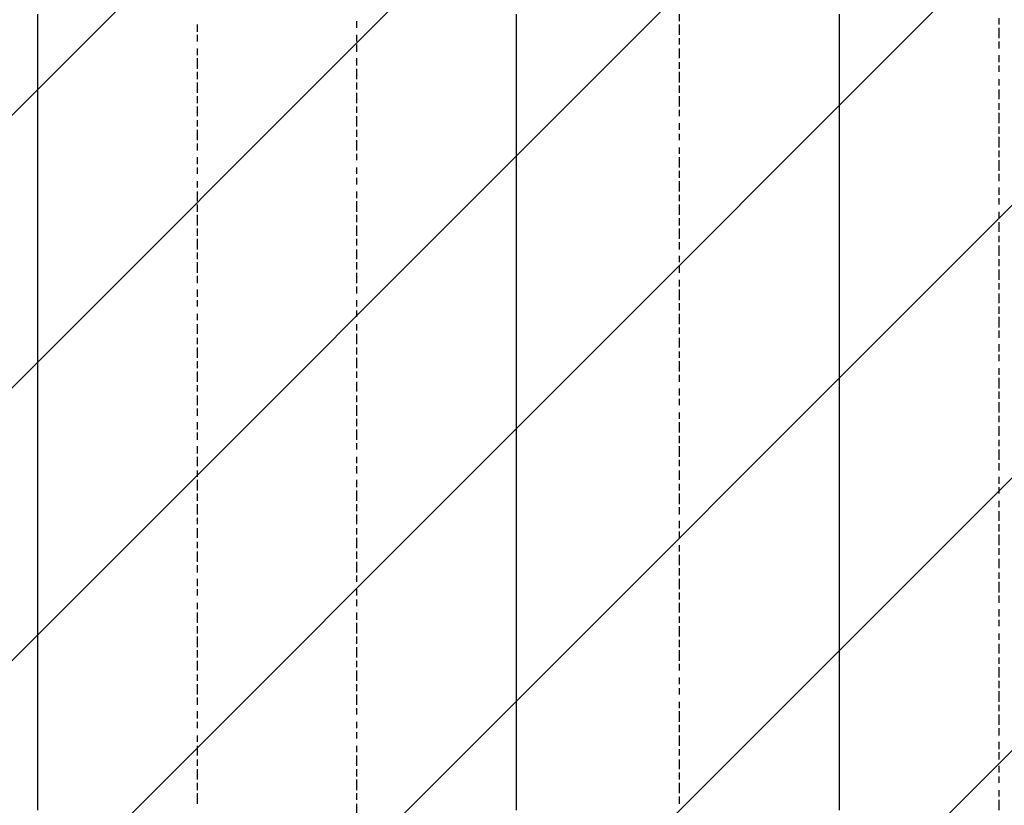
# Model space of a CAD drawing. Extents: x 997 to 109698, y 921 to 94021.
# Tile 533 of 656: x 14416 to 15642, y 52825 to 53803. Entities that reach past the tile are written whole.
import ezdxf

# ---------------------------------------------------------------- set-up
doc = ezdxf.new("R2010")
doc.units = 0
doc.header["$MEASUREMENT"] = 0
doc.layers.add('12', color=7, linetype='CONTINUOUS')
doc.layers.add('28', color=7, linetype='CONTINUOUS')

msp = doc.modelspace()

# ---------------------------------------------------------------- linework, layer by layer
at = {"layer": '12', "color": 5}
for p, q in [((14437.630503, 53809.563401), (14437.630503, 53796.563401)), ((15034.630503, 53796.563401), (15034.630503, 53809.563401)), ((15436.630503, 53796.563401), (15436.630503, 53809.563401)), ((14437.630503, 53796.563401), (14437.630503, 53787.563401)), ((15034.630503, 53787.563401), (15034.630503, 53796.563401)), ((15436.630503, 53787.563401), (15436.630503, 53796.563401)), ((14437.630503, 53787.563401), (14437.630503, 53779.563401)), ((15034.630503, 53779.563401), (15034.630503, 53787.563401)), ((15436.630503, 53779.563401), (15436.630503, 53787.563401)), ((14437.630503, 53779.563401), (14437.630503, 53766.563401)), ((15034.630503, 53766.563401), (15034.630503, 53779.563401)), ((15436.630503, 53766.563401), (15436.630503, 53779.563401)), ((14437.630503, 53766.563401), (14437.630503, 53758.563401)), ((14437.630503, 53758.563401), (14437.630503, 53749.563401)), ((15034.630503, 53758.563401), (15034.630503, 53766.563401)), ((15034.630503, 53749.563401), (15034.630503, 53758.563401)), ((15436.630503, 53758.563401), (15436.630503, 53766.563401)), ((15436.630503, 53749.563401), (15436.630503, 53758.563401)), ((14437.630503, 53749.563401), (14437.630503, 53737.563401)), ((15034.630503, 53737.563401), (15034.630503, 53749.563401)), ((15436.630503, 53737.563401), (15436.630503, 53749.563401)), ((14437.630503, 53737.563401), (14437.630503, 53728.563401)), ((15034.630503, 53728.563401), (15034.630503, 53737.563401)), ((15436.630503, 53728.563401), (15436.630503, 53737.563401)), ((14437.630503, 53728.563401), (14437.630503, 53720.563401)), ((15034.630503, 53715.563401), (15034.630503, 53728.563401)), ((15436.630503, 53715.563401), (15436.630503, 53728.563401)), ((14437.630503, 53720.563401), (14437.630503, 53707.563401)), ((15034.630503, 53707.563401), (15034.630503, 53715.563401)), ((15436.630503, 53707.563401), (15436.630503, 53715.563401)), ((14437.630503, 53707.563401), (14437.630503, 53698.563401)), ((14437.630503, 53698.563401), (14437.630503, 53686.563401)), ((15034.630503, 53698.563401), (15034.630503, 53707.563401)), ((15034.630503, 53686.563401), (15034.630503, 53698.563401)), ((15436.630503, 53698.563401), (15436.630503, 53707.563401)), ((15436.630503, 53686.563401), (15436.630503, 53698.563401)), ((14437.630503, 53686.563401), (14437.630503, 53677.563401)), ((15034.630503, 53677.563401), (15034.630503, 53686.563401)), ((15436.630503, 53677.563401), (15436.630503, 53686.563401)), ((14437.630503, 53677.563401), (14437.630503, 53669.563401)), ((15034.630503, 53669.563401), (15034.630503, 53677.563401)), ((15436.630503, 53669.563401), (15436.630503, 53677.563401)), ((14437.630503, 53669.563401), (14437.630503, 53656.563401)), ((15034.630503, 53656.563401), (15034.630503, 53669.563401)), ((15436.630503, 53656.563401), (15436.630503, 53669.563401)), ((14437.630503, 53656.563401), (14437.630503, 53648.563401)), ((14437.630503, 53648.563401), (14437.630503, 53639.563401)), ((15034.630503, 53648.563401), (15034.630503, 53656.563401)), ((15034.630503, 53639.563401), (15034.630503, 53648.563401)), ((15436.630503, 53648.563401), (15436.630503, 53656.563401)), ((15436.630503, 53639.563401), (15436.630503, 53648.563401)), ((14437.630503, 53639.563401), (14437.630503, 53627.563401)), ((15034.630503, 53627.563401), (15034.630503, 53639.563401)), ((15436.630503, 53627.563401), (15436.630503, 53639.563401)), ((14437.630503, 53627.563401), (14437.630503, 53618.563401)), ((15034.630503, 53618.563401), (15034.630503, 53627.563401)), ((15436.630503, 53618.563401), (15436.630503, 53627.563401)), ((14437.630503, 53618.563401), (14437.630503, 53610.563401)), ((14437.630503, 53610.563401), (14437.630503, 53597.563401)), ((15034.630503, 53605.563401), (15034.630503, 53618.563401)), ((15436.630503, 53605.563401), (15436.630503, 53618.563401)), ((15034.630503, 53597.563401), (15034.630503, 53605.563401)), ((15436.630503, 53597.563401), (15436.630503, 53605.563401)), ((14437.630503, 53597.563401), (14437.630503, 53588.563401)), ((14437.630503, 53588.563401), (14437.630503, 53576.563401)), ((15034.630503, 53588.563401), (15034.630503, 53597.563401)), ((15034.630503, 53576.563401), (15034.630503, 53588.563401)), ((15436.630503, 53588.563401), (15436.630503, 53597.563401)), ((15436.630503, 53576.563401), (15436.630503, 53588.563401)), ((14437.630503, 53576.563401), (14437.630503, 53567.563401)), ((15034.630503, 53567.563401), (15034.630503, 53576.563401)), ((15436.630503, 53567.563401), (15436.630503, 53576.563401)), ((14437.630503, 53567.563401), (14437.630503, 53559.563401)), ((15034.630503, 53559.563401), (15034.630503, 53567.563401)), ((15436.630503, 53559.563401), (15436.630503, 53567.563401)), ((14437.630503, 53559.563401), (14437.630503, 53546.563401)), ((15034.630503, 53546.563401), (15034.630503, 53559.563401)), ((15436.630503, 53546.563401), (15436.630503, 53559.563401)), ((14437.630503, 53546.563401), (14437.630503, 53538.563401)), ((14437.630503, 53538.563401), (14437.630503, 53529.563401)), ((15034.630503, 53538.563401), (15034.630503, 53546.563401)), ((15034.630503, 53529.563401), (15034.630503, 53538.563401)), ((15436.630503, 53538.563401), (15436.630503, 53546.563401)), ((15436.630503, 53529.563401), (15436.630503, 53538.563401)), ((14437.630503, 53529.563401), (14437.630503, 53516.563401)), ((15034.630503, 53516.563401), (15034.630503, 53529.563401)), ((15436.630503, 53516.563401), (15436.630503, 53529.563401)), ((14437.630503, 53516.563401), (14437.630503, 53508.563401)), ((15034.630503, 53508.563401), (15034.630503, 53516.563401)), ((15436.630503, 53508.563401), (15436.630503, 53516.563401)), ((14437.630503, 53508.563401), (14437.630503, 53500.563401)), ((14437.630503, 53500.563401), (14437.630503, 53487.563401)), ((15034.630503, 53500.563401), (15034.630503, 53508.563401)), ((15034.630503, 53487.563401), (15034.630503, 53500.563401)), ((15436.630503, 53495.563401), (15436.630503, 53508.563401)), ((15436.630503, 53487.563401), (15436.630503, 53495.563401)), ((14437.630503, 53487.563401), (14437.630503, 53478.563401)), ((14437.630503, 53478.563401), (14437.630503, 53466.563401)), ((15034.630503, 53478.563401), (15034.630503, 53487.563401)), ((15034.630503, 53466.563401), (15034.630503, 53478.563401)), ((15436.630503, 53478.563401), (15436.630503, 53487.563401)), ((15436.630503, 53466.563401), (15436.630503, 53478.563401)), ((14437.630503, 53466.563401), (14437.630503, 53457.563401)), ((15034.630503, 53457.563401), (15034.630503, 53466.563401)), ((15436.630503, 53457.563401), (15436.630503, 53466.563401)), ((14437.630503, 53457.563401), (14437.630503, 53449.563401)), ((15034.630503, 53449.563401), (15034.630503, 53457.563401)), ((15436.630503, 53449.563401), (15436.630503, 53457.563401)), ((14437.630503, 53449.563401), (14437.630503, 53436.563401)), ((15034.630503, 53436.563401), (15034.630503, 53449.563401)), ((15436.630503, 53436.563401), (15436.630503, 53449.563401)), ((14437.630503, 53436.563401), (14437.630503, 53428.563401)), ((14437.630503, 53428.563401), (14437.630503, 53419.563401)), ((15034.630503, 53428.563401), (15034.630503, 53436.563401)), ((15034.630503, 53419.563401), (15034.630503, 53428.563401)), ((15436.630503, 53428.563401), (15436.630503, 53436.563401)), ((15436.630503, 53419.563401), (15436.630503, 53428.563401)), ((14437.630503, 53419.563401), (14437.630503, 53406.563401)), ((15034.630503, 53406.563401), (15034.630503, 53419.563401)), ((15436.630503, 53406.563401), (15436.630503, 53419.563401)), ((14437.630503, 53406.563401), (14437.630503, 53398.563401)), ((15034.630503, 53398.563401), (15034.630503, 53406.563401)), ((15436.630503, 53398.563401), (15436.630503, 53406.563401)), ((14437.630503, 53398.563401), (14437.630503, 53389.563401)), ((15034.630503, 53389.563401), (15034.630503, 53398.563401)), ((15436.630503, 53385.563401), (15436.630503, 53398.563401)), ((14437.630503, 53389.563401), (14437.630503, 53377.563401)), ((14437.630503, 53377.563401), (14437.630503, 53368.563401)), ((15034.630503, 53377.563401), (15034.630503, 53389.563401)), ((15034.630503, 53368.563401), (15034.630503, 53377.563401)), ((15436.630503, 53377.563401), (15436.630503, 53385.563401)), ((15436.630503, 53368.563401), (15436.630503, 53377.563401)), ((14437.630503, 53368.563401), (14437.630503, 53356.563401)), ((15034.630503, 53356.563401), (15034.630503, 53368.563401)), ((15436.630503, 53356.563401), (15436.630503, 53368.563401)), ((14437.630503, 53356.563401), (14437.630503, 53347.563401)), ((15034.630503, 53347.563401), (15034.630503, 53356.563401)), ((15436.630503, 53347.563401), (15436.630503, 53356.563401)), ((14437.630503, 53347.563401), (14437.630503, 53339.563401)), ((15034.630503, 53339.563401), (15034.630503, 53347.563401)), ((15436.630503, 53339.563401), (15436.630503, 53347.563401)), ((14437.630503, 53339.563401), (14437.630503, 53326.563401)), ((15034.630503, 53326.563401), (15034.630503, 53339.563401)), ((15436.630503, 53326.563401), (15436.630503, 53339.563401)), ((14437.630503, 53326.563401), (14437.630503, 53318.563401)), ((14437.630503, 53318.563401), (14437.630503, 53309.563401)), ((15034.630503, 53318.563401), (15034.630503, 53326.563401)), ((15034.630503, 53309.563401), (15034.630503, 53318.563401)), ((15436.630503, 53318.563401), (15436.630503, 53326.563401)), ((15436.630503, 53309.563401), (15436.630503, 53318.563401)), ((14437.630503, 53309.563401), (14437.630503, 53296.563401)), ((15034.630503, 53296.563401), (15034.630503, 53309.563401)), ((15436.630503, 53296.563401), (15436.630503, 53309.563401)), ((14437.630503, 53296.563401), (14437.630503, 53288.563401)), ((15034.630503, 53288.563401), (15034.630503, 53296.563401)), ((15436.630503, 53288.563401), (15436.630503, 53296.563401)), ((14437.630503, 53288.563401), (14437.630503, 53279.563401)), ((14437.630503, 53279.563401), (14437.630503, 53267.563401)), ((15034.630503, 53279.563401), (15034.630503, 53288.563401)), ((15034.630503, 53267.563401), (15034.630503, 53279.563401)), ((15436.630503, 53279.563401), (15436.630503, 53288.563401)), ((15436.630503, 53267.563401), (15436.630503, 53279.563401)), ((14437.630503, 53267.563401), (14437.630503, 53258.563401)), ((15034.630503, 53258.563401), (15034.630503, 53267.563401)), ((15436.630503, 53258.563401), (15436.630503, 53267.563401)), ((14437.630503, 53258.563401), (14437.630503, 53250.563401)), ((15034.630503, 53246.563401), (15034.630503, 53258.563401)), ((15436.630503, 53246.563401), (15436.630503, 53258.563401)), ((14437.630503, 53250.563401), (14437.630503, 53237.563401)), ((15034.630503, 53237.563401), (15034.630503, 53246.563401)), ((15436.630503, 53237.563401), (15436.630503, 53246.563401)), ((14437.630503, 53237.563401), (14437.630503, 53229.563401)), ((15034.630503, 53229.563401), (15034.630503, 53237.563401)), ((15436.630503, 53229.563401), (15436.630503, 53237.563401)), ((14437.630503, 53229.563401), (14437.630503, 53216.563401)), ((15034.630503, 53216.563401), (15034.630503, 53229.563401)), ((15436.630503, 53216.563401), (15436.630503, 53229.563401)), ((14437.630503, 53216.563401), (14437.630503, 53207.563401)), ((14437.630503, 53207.563401), (14437.630503, 53199.563401)), ((15034.630503, 53207.563401), (15034.630503, 53216.563401)), ((15034.630503, 53199.563401), (15034.630503, 53207.563401)), ((15436.630503, 53207.563401), (15436.630503, 53216.563401)), ((15436.630503, 53199.563401), (15436.630503, 53207.563401)), ((14437.630503, 53199.563401), (14437.630503, 53186.563401)), ((15034.630503, 53186.563401), (15034.630503, 53199.563401)), ((15436.630503, 53186.563401), (15436.630503, 53199.563401)), ((14437.630503, 53186.563401), (14437.630503, 53178.563401)), ((15034.630503, 53178.563401), (15034.630503, 53186.563401)), ((15436.630503, 53178.563401), (15436.630503, 53186.563401)), ((14437.630503, 53178.563401), (14437.630503, 53169.563401)), ((14437.630503, 53169.563401), (14437.630503, 53157.563401)), ((15034.630503, 53169.563401), (15034.630503, 53178.563401)), ((15034.630503, 53157.563401), (15034.630503, 53169.563401)), ((15436.630503, 53169.563401), (15436.630503, 53178.563401)), ((15436.630503, 53157.563401), (15436.630503, 53169.563401)), ((14437.630503, 53157.563401), (14437.630503, 53148.563401)), ((15034.630503, 53148.563401), (15034.630503, 53157.563401)), ((15436.630503, 53148.563401), (15436.630503, 53157.563401)), ((14437.630503, 53148.563401), (14437.630503, 53140.563401)), ((15034.630503, 53136.563401), (15034.630503, 53148.563401)), ((15436.630503, 53136.563401), (15436.630503, 53148.563401)), ((14437.630503, 53140.563401), (14437.630503, 53127.563401)), ((15034.630503, 53127.563401), (15034.630503, 53136.563401)), ((15436.630503, 53127.563401), (15436.630503, 53136.563401)), ((14437.630503, 53127.563401), (14437.630503, 53119.563401)), ((15034.630503, 53119.563401), (15034.630503, 53127.563401)), ((15436.630503, 53119.563401), (15436.630503, 53127.563401)), ((14437.630503, 53119.563401), (14437.630503, 53106.563401)), ((15034.630503, 53106.563401), (15034.630503, 53119.563401)), ((15436.630503, 53106.563401), (15436.630503, 53119.563401)), ((14437.630503, 53106.563401), (14437.630503, 53097.563401)), ((14437.630503, 53097.563401), (14437.630503, 53089.563401)), ((15034.630503, 53097.563401), (15034.630503, 53106.563401)), ((15034.630503, 53089.563401), (15034.630503, 53097.563401)), ((15436.630503, 53097.563401), (15436.630503, 53106.563401)), ((15436.630503, 53089.563401), (15436.630503, 53097.563401)), ((14437.630503, 53089.563401), (14437.630503, 53076.563401)), ((15034.630503, 53076.563401), (15034.630503, 53089.563401)), ((15436.630503, 53076.563401), (15436.630503, 53089.563401)), ((14437.630503, 53076.563401), (14437.630503, 53068.563401)), ((15034.630503, 53068.563401), (15034.630503, 53076.563401)), ((15436.630503, 53068.563401), (15436.630503, 53076.563401)), ((14437.630503, 53068.563401), (14437.630503, 53059.563401)), ((14437.630503, 53059.563401), (14437.630503, 53047.563401)), ((15034.630503, 53059.563401), (15034.630503, 53068.563401)), ((15034.630503, 53047.563401), (15034.630503, 53059.563401)), ((15436.630503, 53059.563401), (15436.630503, 53068.563401)), ((15436.630503, 53047.563401), (15436.630503, 53059.563401)), ((14437.630503, 53047.563401), (14437.630503, 53038.563401)), ((15034.630503, 53038.563401), (15034.630503, 53047.563401)), ((15436.630503, 53038.563401), (15436.630503, 53047.563401)), ((14437.630503, 53038.563401), (14437.630503, 53030.563401)), ((15034.630503, 53025.563401), (15034.630503, 53038.563401)), ((15436.630503, 53025.563401), (15436.630503, 53038.563401)), ((14437.630503, 53030.563401), (14437.630503, 53017.563401)), ((15034.630503, 53017.563401), (15034.630503, 53025.563401)), ((15436.630503, 53017.563401), (15436.630503, 53025.563401)), ((14437.630503, 53017.563401), (14437.630503, 53008.563401)), ((15034.630503, 53008.563401), (15034.630503, 53017.563401)), ((15436.630503, 53008.563401), (15436.630503, 53017.563401)), ((14437.630503, 53008.563401), (14437.630503, 52996.563401)), ((15034.630503, 52996.563401), (15034.630503, 53008.563401)), ((15436.630503, 52996.563401), (15436.630503, 53008.563401)), ((14437.630503, 52996.563401), (14437.630503, 52987.563401)), ((14437.630503, 52987.563401), (14437.630503, 52979.563401)), ((15034.630503, 52987.563401), (15034.630503, 52996.563401)), ((15034.630503, 52979.563401), (15034.630503, 52987.563401)), ((15436.630503, 52987.563401), (15436.630503, 52996.563401)), ((15436.630503, 52979.563401), (15436.630503, 52987.563401)), ((14437.630503, 52979.563401), (14437.630503, 52966.563401)), ((15034.630503, 52966.563401), (15034.630503, 52979.563401)), ((15436.630503, 52966.563401), (15436.630503, 52979.563401)), ((14437.630503, 52966.563401), (14437.630503, 52958.563401)), ((15034.630503, 52958.563401), (15034.630503, 52966.563401)), ((15436.630503, 52958.563401), (15436.630503, 52966.563401)), ((14437.630503, 52958.563401), (14437.630503, 52949.563401)), ((14437.630503, 52949.563401), (14437.630503, 52937.563401)), ((15034.630503, 52949.563401), (15034.630503, 52958.563401)), ((15034.630503, 52937.563401), (15034.630503, 52949.563401)), ((15436.630503, 52949.563401), (15436.630503, 52958.563401)), ((15436.630503, 52937.563401), (15436.630503, 52949.563401)), ((14437.630503, 52937.563401), (14437.630503, 52928.563401)), ((15034.630503, 52928.563401), (15034.630503, 52937.563401)), ((15436.630503, 52928.563401), (15436.630503, 52937.563401)), ((14437.630503, 52928.563401), (14437.630503, 52920.563401)), ((15034.630503, 52920.563401), (15034.630503, 52928.563401)), ((15436.630503, 52915.563401), (15436.630503, 52928.563401)), ((14437.630503, 52920.563401), (14437.630503, 52907.563401)), ((15034.630503, 52907.563401), (15034.630503, 52920.563401)), ((15436.630503, 52907.563401), (15436.630503, 52915.563401)), ((14437.630503, 52907.563401), (14437.630503, 52898.563401)), ((15034.630503, 52898.563401), (15034.630503, 52907.563401)), ((15436.630503, 52898.563401), (15436.630503, 52907.563401)), ((14437.630503, 52898.563401), (14437.630503, 52886.563401)), ((15034.630503, 52886.563401), (15034.630503, 52898.563401)), ((15436.630503, 52886.563401), (15436.630503, 52898.563401)), ((14437.630503, 52886.563401), (14437.630503, 52877.563401)), ((14437.630503, 52877.563401), (14437.630503, 52869.563401)), ((15034.630503, 52877.563401), (15034.630503, 52886.563401)), ((15034.630503, 52869.563401), (15034.630503, 52877.563401)), ((15436.630503, 52877.563401), (15436.630503, 52886.563401)), ((15436.630503, 52869.563401), (15436.630503, 52877.563401)), ((14437.630503, 52869.563401), (14437.630503, 52856.563401)), ((15034.630503, 52856.563401), (15034.630503, 52869.563401)), ((15436.630503, 52856.563401), (15436.630503, 52869.563401)), ((14437.630503, 52856.563401), (14437.630503, 52848.563401)), ((15034.630503, 52848.563401), (15034.630503, 52856.563401)), ((15436.630503, 52848.563401), (15436.630503, 52856.563401)), ((14437.630503, 52848.563401), (14437.630503, 52839.563401)), ((14437.630503, 52839.563401), (14437.630503, 52826.563401)), ((15034.630503, 52839.563401), (15034.630503, 52848.563401)), ((15034.630503, 52826.563401), (15034.630503, 52839.563401)), ((15436.630503, 52839.563401), (15436.630503, 52848.563401)), ((15436.630503, 52826.563401), (15436.630503, 52839.563401)), ((14437.630503, 52826.563401), (14437.630503, 52818.563401)), ((15034.630503, 52818.563401), (15034.630503, 52826.563401)), ((15436.630503, 52818.563401), (15436.630503, 52826.563401))]:
    msp.add_line(p, q, dxfattribs=at)
at = {"layer": '12', "color": 1}
for p, q in [((15237.630503, 53800.563401), (15237.630503, 53809.563401)), ((14636.630503, 53796.563401), (14636.630503, 53787.563401)), ((14835.630503, 53792.563401), (14835.630503, 53800.563401)), ((15237.630503, 53783.563401), (15237.630503, 53796.563401)), ((15635.630503, 53796.563401), (15635.630503, 53804.563401)), ((14636.630503, 53783.563401), (14636.630503, 53775.563401)), ((14835.630503, 53775.563401), (14835.630503, 53783.563401)), ((15635.630503, 53779.563401), (15635.630503, 53792.563401)), ((14835.630503, 53762.563401), (14835.630503, 53771.563401)), ((15237.630503, 53771.563401), (15237.630503, 53779.563401)), ((15635.630503, 53766.563401), (15635.630503, 53775.563401)), ((14636.630503, 53766.563401), (14636.630503, 53758.563401)), ((15237.630503, 53754.563401), (15237.630503, 53766.563401)), ((15635.630503, 53749.563401), (15635.630503, 53758.563401)), ((14636.630503, 53754.563401), (14636.630503, 53741.563401)), ((14835.630503, 53745.563401), (14835.630503, 53754.563401)), ((15237.630503, 53741.563401), (15237.630503, 53749.563401)), ((15635.630503, 53737.563401), (15635.630503, 53745.563401)), ((14636.630503, 53737.563401), (14636.630503, 53728.563401)), ((14835.630503, 53728.563401), (14835.630503, 53741.563401)), ((15237.630503, 53724.563401), (15237.630503, 53737.563401)), ((14636.630503, 53724.563401), (14636.630503, 53711.563401)), ((14835.630503, 53715.563401), (14835.630503, 53724.563401)), ((15635.630503, 53720.563401), (15635.630503, 53728.563401)), ((14835.630503, 53698.563401), (14835.630503, 53711.563401)), ((15237.630503, 53711.563401), (15237.630503, 53720.563401)), ((15635.630503, 53703.563401), (15635.630503, 53715.563401)), ((14636.630503, 53707.563401), (14636.630503, 53698.563401)), ((15237.630503, 53694.563401), (15237.630503, 53707.563401)), ((15635.630503, 53690.563401), (15635.630503, 53698.563401)), ((14636.630503, 53694.563401), (14636.630503, 53682.563401)), ((14835.630503, 53686.563401), (14835.630503, 53694.563401)), ((15237.630503, 53682.563401), (15237.630503, 53690.563401)), ((15635.630503, 53673.563401), (15635.630503, 53686.563401)), ((14636.630503, 53677.563401), (14636.630503, 53669.563401)), ((14835.630503, 53669.563401), (14835.630503, 53682.563401)), ((15237.630503, 53665.563401), (15237.630503, 53673.563401)), ((14636.630503, 53665.563401), (14636.630503, 53652.563401)), ((14835.630503, 53656.563401), (14835.630503, 53665.563401)), ((15237.630503, 53652.563401), (15237.630503, 53660.563401)), ((15635.630503, 53660.563401), (15635.630503, 53669.563401)), ((14636.630503, 53648.563401), (14636.630503, 53639.563401)), ((14835.630503, 53639.563401), (14835.630503, 53652.563401)), ((15635.630503, 53643.563401), (15635.630503, 53656.563401)), ((14835.630503, 53627.563401), (14835.630503, 53635.563401)), ((15237.630503, 53635.563401), (15237.630503, 53643.563401)), ((15635.630503, 53631.563401), (15635.630503, 53639.563401)), ((14636.630503, 53631.563401), (14636.630503, 53622.563401)), ((15237.630503, 53618.563401), (15237.630503, 53631.563401)), ((15635.630503, 53614.563401), (15635.630503, 53627.563401)), ((14636.630503, 53618.563401), (14636.630503, 53610.563401)), ((14835.630503, 53610.563401), (14835.630503, 53618.563401)), ((15237.630503, 53605.563401), (15237.630503, 53614.563401)), ((15635.630503, 53601.563401), (15635.630503, 53610.563401)), ((14636.630503, 53601.563401), (14636.630503, 53593.563401)), ((14835.630503, 53597.563401), (14835.630503, 53605.563401)), ((15237.630503, 53588.563401), (15237.630503, 53601.563401)), ((14636.630503, 53588.563401), (14636.630503, 53576.563401)), ((14835.630503, 53580.563401), (14835.630503, 53588.563401)), ((15635.630503, 53584.563401), (15635.630503, 53593.563401)), ((14835.630503, 53563.563401), (14835.630503, 53576.563401)), ((15237.630503, 53576.563401), (15237.630503, 53584.563401)), ((15635.630503, 53572.563401), (15635.630503, 53580.563401)), ((14636.630503, 53572.563401), (14636.630503, 53563.563401)), ((15237.630503, 53559.563401), (15237.630503, 53572.563401)), ((15635.630503, 53555.563401), (15635.630503, 53563.563401)), ((14636.630503, 53559.563401), (14636.630503, 53546.563401)), ((14835.630503, 53550.563401), (14835.630503, 53559.563401)), ((15237.630503, 53546.563401), (15237.630503, 53555.563401)), ((15635.630503, 53538.563401), (15635.630503, 53550.563401)), ((14636.630503, 53542.563401), (14636.630503, 53533.563401)), ((14835.630503, 53533.563401), (14835.630503, 53546.563401)), ((15237.630503, 53529.563401), (15237.630503, 53542.563401)), ((14636.630503, 53529.563401), (14636.630503, 53516.563401)), ((14835.630503, 53521.563401), (14835.630503, 53529.563401)), ((15237.630503, 53516.563401), (15237.630503, 53525.563401)), ((15635.630503, 53525.563401), (15635.630503, 53533.563401)), ((14636.630503, 53512.563401), (14636.630503, 53504.563401)), ((14835.630503, 53504.563401), (14835.630503, 53516.563401)), ((15635.630503, 53508.563401), (15635.630503, 53521.563401)), ((14636.630503, 53500.563401), (14636.630503, 53487.563401)), ((14835.630503, 53491.563401), (14835.630503, 53500.563401)), ((15237.630503, 53500.563401), (15237.630503, 53508.563401)), ((15635.630503, 53495.563401), (15635.630503, 53504.563401)), ((15237.630503, 53487.563401), (15237.630503, 53495.563401)), ((15635.630503, 53478.563401), (15635.630503, 53491.563401)), ((14636.630503, 53483.563401), (14636.630503, 53474.563401)), ((14835.630503, 53474.563401), (14835.630503, 53487.563401)), ((15237.630503, 53470.563401), (15237.630503, 53478.563401)), ((14636.630503, 53466.563401), (14636.630503, 53457.563401)), ((14835.630503, 53461.563401), (14835.630503, 53470.563401)), ((15237.630503, 53453.563401), (15237.630503, 53466.563401)), ((15635.630503, 53466.563401), (15635.630503, 53474.563401)), ((14636.630503, 53453.563401), (14636.630503, 53445.563401)), ((14835.630503, 53445.563401), (14835.630503, 53453.563401)), ((15635.630503, 53449.563401), (15635.630503, 53461.563401)), ((14835.630503, 53432.563401), (14835.630503, 53440.563401)), ((15237.630503, 53440.563401), (15237.630503, 53449.563401)), ((15635.630503, 53436.563401), (15635.630503, 53445.563401)), ((14636.630503, 53436.563401), (14636.630503, 53428.563401)), ((15237.630503, 53423.563401), (15237.630503, 53436.563401)), ((15635.630503, 53419.563401), (15635.630503, 53432.563401)), ((14636.630503, 53423.563401), (14636.630503, 53411.563401)), ((14835.630503, 53415.563401), (14835.630503, 53423.563401)), ((15237.630503, 53411.563401), (15237.630503, 53419.563401)), ((15635.630503, 53406.563401), (15635.630503, 53415.563401)), ((14636.630503, 53406.563401), (14636.630503, 53398.563401)), ((14835.630503, 53398.563401), (14835.630503, 53411.563401)), ((15237.630503, 53394.563401), (15237.630503, 53406.563401)), ((14636.630503, 53394.563401), (14636.630503, 53381.563401)), ((14835.630503, 53385.563401), (14835.630503, 53394.563401)), ((15635.630503, 53389.563401), (15635.630503, 53398.563401)), ((14636.630503, 53377.563401), (14636.630503, 53368.563401)), ((14835.630503, 53368.563401), (14835.630503, 53381.563401)), ((15237.630503, 53381.563401), (15237.630503, 53389.563401)), ((15237.630503, 53364.563401), (15237.630503, 53377.563401)), ((15635.630503, 53377.563401), (15635.630503, 53385.563401)), ((15635.630503, 53360.563401), (15635.630503, 53368.563401)), ((14636.630503, 53364.563401), (14636.630503, 53351.563401)), ((14835.630503, 53356.563401), (14835.630503, 53364.563401)), ((15237.630503, 53351.563401), (15237.630503, 53360.563401)), ((15635.630503, 53343.563401), (15635.630503, 53356.563401)), ((14636.630503, 53347.563401), (14636.630503, 53339.563401)), ((14835.630503, 53339.563401), (14835.630503, 53351.563401)), ((15237.630503, 53334.563401), (15237.630503, 53343.563401)), ((14636.630503, 53334.563401), (14636.630503, 53322.563401)), ((14835.630503, 53326.563401), (14835.630503, 53334.563401)), ((15237.630503, 53322.563401), (15237.630503, 53330.563401)), ((15635.630503, 53330.563401), (15635.630503, 53339.563401)), ((14636.630503, 53318.563401), (14636.630503, 53309.563401)), ((14835.630503, 53309.563401), (14835.630503, 53322.563401)), ((15635.630503, 53313.563401), (15635.630503, 53326.563401)), ((14835.630503, 53296.563401), (14835.630503, 53305.563401)), ((15237.630503, 53305.563401), (15237.630503, 53313.563401)), ((15635.630503, 53301.563401), (15635.630503, 53309.563401)), ((14636.630503, 53301.563401), (14636.630503, 53292.563401)), ((14835.630503, 53279.563401), (14835.630503, 53292.563401)), ((15237.630503, 53288.563401), (15237.630503, 53301.563401)), ((15635.630503, 53284.563401), (15635.630503, 53296.563401)), ((14636.630503, 53288.563401), (14636.630503, 53279.563401)), ((15237.630503, 53275.563401), (15237.630503, 53284.563401)), ((15635.630503, 53271.563401), (15635.630503, 53279.563401)), ((14636.630503, 53271.563401), (14636.630503, 53262.563401)), ((14835.630503, 53267.563401), (14835.630503, 53275.563401)), ((15237.630503, 53258.563401), (15237.630503, 53271.563401)), ((15635.630503, 53254.563401), (15635.630503, 53267.563401)), ((14636.630503, 53258.563401), (14636.630503, 53246.563401)), ((14835.630503, 53250.563401), (14835.630503, 53258.563401)), ((14835.630503, 53237.563401), (14835.630503, 53246.563401)), ((15237.630503, 53246.563401), (15237.630503, 53254.563401)), ((15635.630503, 53241.563401), (15635.630503, 53250.563401)), ((14636.630503, 53241.563401), (14636.630503, 53233.563401)), ((15237.630503, 53229.563401), (15237.630503, 53241.563401)), ((15635.630503, 53224.563401), (15635.630503, 53233.563401)), ((14636.630503, 53229.563401), (14636.630503, 53216.563401)), ((14835.630503, 53220.563401), (14835.630503, 53229.563401)), ((15237.630503, 53216.563401), (15237.630503, 53224.563401)), ((15635.630503, 53212.563401), (15635.630503, 53220.563401)), ((14636.630503, 53212.563401), (14636.630503, 53203.563401)), ((14835.630503, 53203.563401), (14835.630503, 53216.563401)), ((15237.630503, 53199.563401), (15237.630503, 53212.563401)), ((14636.630503, 53199.563401), (14636.630503, 53186.563401)), ((14835.630503, 53190.563401), (14835.630503, 53199.563401)), ((15237.630503, 53186.563401), (15237.630503, 53195.563401)), ((15635.630503, 53195.563401), (15635.630503, 53203.563401)), ((14636.630503, 53182.563401), (14636.630503, 53174.563401)), ((14835.630503, 53174.563401), (14835.630503, 53186.563401)), ((15635.630503, 53178.563401), (15635.630503, 53190.563401)), ((14636.630503, 53169.563401), (14636.630503, 53157.563401)), ((14835.630503, 53161.563401), (14835.630503, 53169.563401)), ((15237.630503, 53169.563401), (15237.630503, 53178.563401)), ((15635.630503, 53165.563401), (15635.630503, 53174.563401)), ((14835.630503, 53144.563401), (14835.630503, 53157.563401)), ((15237.630503, 53157.563401), (15237.630503, 53165.563401)), ((15635.630503, 53148.563401), (15635.630503, 53161.563401)), ((14636.630503, 53152.563401), (14636.630503, 53144.563401)), ((15237.630503, 53140.563401), (15237.630503, 53148.563401)), ((15635.630503, 53136.563401), (15635.630503, 53144.563401)), ((14636.630503, 53140.563401), (14636.630503, 53127.563401)), ((14835.630503, 53131.563401), (14835.630503, 53140.563401)), ((15237.630503, 53123.563401), (15237.630503, 53136.563401)), ((14636.630503, 53123.563401), (14636.630503, 53114.563401)), ((14835.630503, 53114.563401), (14835.630503, 53127.563401)), ((15635.630503, 53119.563401), (15635.630503, 53131.563401)), ((14835.630503, 53102.563401), (14835.630503, 53110.563401)), ((15237.630503, 53110.563401), (15237.630503, 53119.563401)), ((15635.630503, 53106.563401), (15635.630503, 53114.563401)), ((14636.630503, 53106.563401), (14636.630503, 53097.563401)), ((15237.630503, 53093.563401), (15237.630503, 53106.563401)), ((15635.630503, 53089.563401), (15635.630503, 53102.563401)), ((14636.630503, 53093.563401), (14636.630503, 53085.563401)), ((14835.630503, 53085.563401), (14835.630503, 53093.563401)), ((15237.630503, 53080.563401), (15237.630503, 53089.563401)), ((15635.630503, 53076.563401), (15635.630503, 53085.563401)), ((14636.630503, 53076.563401), (14636.630503, 53068.563401)), ((14835.630503, 53072.563401), (14835.630503, 53080.563401)), ((15237.630503, 53064.563401), (15237.630503, 53076.563401)), ((14636.630503, 53064.563401), (14636.630503, 53051.563401)), ((14835.630503, 53055.563401), (14835.630503, 53064.563401)), ((15237.630503, 53051.563401), (15237.630503, 53059.563401)), ((15635.630503, 53059.563401), (15635.630503, 53068.563401)), ((14636.630503, 53047.563401), (14636.630503, 53038.563401)), ((14835.630503, 53038.563401), (14835.630503, 53051.563401)), ((15237.630503, 53034.563401), (15237.630503, 53047.563401)), ((15635.630503, 53047.563401), (15635.630503, 53055.563401)), ((14636.630503, 53034.563401), (14636.630503, 53021.563401)), ((14835.630503, 53025.563401), (14835.630503, 53034.563401)), ((15635.630503, 53030.563401), (15635.630503, 53038.563401)), ((15237.630503, 53021.563401), (15237.630503, 53030.563401)), ((15635.630503, 53013.563401), (15635.630503, 53025.563401)), ((14636.630503, 53017.563401), (14636.630503, 53008.563401)), ((14835.630503, 53008.563401), (14835.630503, 53021.563401)), ((15237.630503, 53004.563401), (15237.630503, 53017.563401)), ((14636.630503, 53004.563401), (14636.630503, 52992.563401)), ((14835.630503, 52996.563401), (14835.630503, 53004.563401)), ((15237.630503, 52992.563401), (15237.630503, 53000.563401)), ((15635.630503, 53000.563401), (15635.630503, 53008.563401)), ((14636.630503, 52987.563401), (14636.630503, 52979.563401)), ((14835.630503, 52979.563401), (14835.630503, 52992.563401)), ((15635.630503, 52983.563401), (15635.630503, 52996.563401)), ((14636.630503, 52975.563401), (14636.630503, 52962.563401)), ((14835.630503, 52966.563401), (14835.630503, 52975.563401)), ((15237.630503, 52975.563401), (15237.630503, 52983.563401)), ((15635.630503, 52970.563401), (15635.630503, 52979.563401)), ((14835.630503, 52949.563401), (14835.630503, 52962.563401)), ((15237.630503, 52962.563401), (15237.630503, 52970.563401)), ((15635.630503, 52953.563401), (15635.630503, 52966.563401)), ((14636.630503, 52958.563401), (14636.630503, 52949.563401)), ((15237.630503, 52945.563401), (15237.630503, 52953.563401)), ((15635.630503, 52941.563401), (15635.630503, 52949.563401)), ((14636.630503, 52941.563401), (14636.630503, 52932.563401)), ((14835.630503, 52937.563401), (14835.630503, 52945.563401)), ((15237.630503, 52928.563401), (15237.630503, 52941.563401)), ((15635.630503, 52924.563401), (15635.630503, 52937.563401)), ((14636.630503, 52928.563401), (14636.630503, 52920.563401)), ((14835.630503, 52920.563401), (14835.630503, 52928.563401)), ((15237.630503, 52915.563401), (15237.630503, 52924.563401)), ((14636.630503, 52911.563401), (14636.630503, 52903.563401)), ((14835.630503, 52907.563401), (14835.630503, 52915.563401)), ((15237.630503, 52898.563401), (15237.630503, 52911.563401)), ((15635.630503, 52911.563401), (15635.630503, 52920.563401)), ((15635.630503, 52894.563401), (15635.630503, 52903.563401)), ((14636.630503, 52898.563401), (14636.630503, 52886.563401)), ((14835.630503, 52890.563401), (14835.630503, 52898.563401)), ((15237.630503, 52886.563401), (15237.630503, 52894.563401)), ((15635.630503, 52881.563401), (15635.630503, 52890.563401)), ((14636.630503, 52881.563401), (14636.630503, 52873.563401)), ((14835.630503, 52873.563401), (14835.630503, 52886.563401)), ((15237.630503, 52869.563401), (15237.630503, 52881.563401)), ((14636.630503, 52869.563401), (14636.630503, 52856.563401)), ((14835.630503, 52860.563401), (14835.630503, 52869.563401)), ((15237.630503, 52856.563401), (15237.630503, 52865.563401)), ((15635.630503, 52865.563401), (15635.630503, 52873.563401)), ((14636.630503, 52852.563401), (14636.630503, 52843.563401)), ((14835.630503, 52843.563401), (14835.630503, 52856.563401)), ((15237.630503, 52839.563401), (15237.630503, 52852.563401)), ((15635.630503, 52852.563401), (15635.630503, 52860.563401)), ((14636.630503, 52839.563401), (14636.630503, 52826.563401)), ((14835.630503, 52831.563401), (14835.630503, 52839.563401)), ((15635.630503, 52835.563401), (15635.630503, 52843.563401)), ((14835.630503, 52814.563401), (14835.630503, 52826.563401)), ((15237.630503, 52826.563401), (15237.630503, 52835.563401)), ((15635.630503, 52818.563401), (15635.630503, 52831.563401))]:
    msp.add_line(p, q, dxfattribs=at)
at = {"layer": '28', "color": 2}
for p, q in [((19408.287609, 58685.955237), (6572.636205, 45850.303834)), ((19747.698864, 58685.955237), (6572.636205, 45510.892579)), ((20087.110119, 58685.955237), (6572.636205, 45171.481324)), ((20426.521374, 58685.955237), (6861.224411, 45120.658275)), ((7200.635666, 45120.658275), (20765.932629, 58685.955237)), ((7540.046921, 45120.658275), (21105.343884, 58685.955237)), ((7879.458176, 45120.658275), (21444.755139, 58685.955237))]:
    msp.add_line(p, q, dxfattribs=at)

doc.saveas('drawing.dxf')
